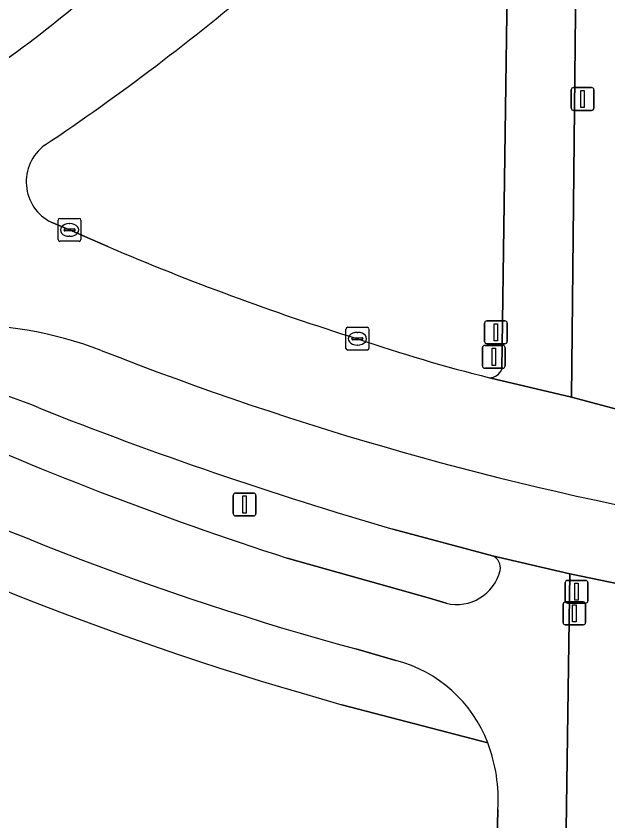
# Model space of a CAD drawing. Extents: x 160554 to 161248, y 385329 to 386506.
# Drawn here: x 160617.78 to 160643.7, y 386445.18 to 386480.43 of the extents above; entities that cross this region are included whole.
import ezdxf

# ---------------------------------------------------------------- set-up
doc = ezdxf.new("R2010")
doc.units = 0
for name, color, linetype in [('IMGEO_Berm_groen', 7, 'Continuous'), ('IMGEO_Drukknoppaal', 7, 'Continuous'), ('IMGEO_Fietspad_gesloten', 7, 'Continuous'), ('IMGEO_Kolk', 7, 'Continuous'), ('IMGEO_Lichtmast', 7, 'Continuous'), ('IMGEO_OVBaan_gesloten', 7, 'Continuous'), ('IMGEO_Rijbaan_regionaal_gesloten', 7, 'Continuous'), ('IMGEO_Verkeerseiland_groen', 7, 'Continuous'), ('IMGEO_Verkeersregelinstallatiepaal', 7, 'Continuous'), ('IMGEO_Voetpad_open', 7, 'Continuous')]:
    doc.layers.add(name, color=color, linetype=linetype)

msp = doc.modelspace()

# ---------------------------------------------------------------- linework, layer by layer
at = {"layer": 'IMGEO_Berm_groen'}
for points in [[(160638.441, 386448.602), (160632.05, 386450.273)], [(160638.655, 386435.592), (160638.882, 386445.688)]]:
    msp.add_lwpolyline(points, dxfattribs=at)
for centre, radius, start, end in [((160670.346, 386587.724), 142.686, 242.4703, 254.43143), ((160631.851, 386446.114), 7.044, 356.5299, 20.6816)]:
    msp.add_arc(centre, radius, start, end, dxfattribs=at)
at = {"layer": 'IMGEO_Drukknoppaal'}
for p, q in [((160638.402, 386467.08), (160639.192, 386467.08)), ((160639.192, 386467.08), (160638.402, 386467.08)), ((160638.302, 386466.18), (160638.302, 386466.98)), ((160638.302, 386466.98), (160638.302, 386466.18)), ((160639.292, 386466.98), (160639.292, 386466.18)), ((160639.292, 386466.18), (160639.292, 386466.98)), ((160639.192, 386466.08), (160638.402, 386466.08)), ((160638.402, 386466.08), (160639.192, 386466.08)), ((160641.835, 386454.771), (160642.625, 386454.771)), ((160642.625, 386454.771), (160641.835, 386454.771)), ((160641.735, 386453.871), (160641.735, 386454.671)), ((160641.735, 386454.671), (160641.735, 386453.871)), ((160642.725, 386454.671), (160642.725, 386453.871)), ((160642.725, 386453.871), (160642.725, 386454.671)), ((160642.625, 386453.771), (160641.835, 386453.771)), ((160641.835, 386453.771), (160642.625, 386453.771))]:
    msp.add_line(p, q, dxfattribs=at)
for points in [[(160638.722, 386466.955), (160638.872, 386466.955), (160638.872, 386466.205), (160638.722, 386466.205), (160638.722, 386466.955)], [(160642.155, 386454.646), (160642.305, 386454.646), (160642.305, 386453.896), (160642.155, 386453.896), (160642.155, 386454.646)]]:
    msp.add_lwpolyline(points, dxfattribs=at)
for centre, start, end in [((160638.402, 386466.98), 90, 180), ((160638.402, 386466.98), 90, 180), ((160639.192, 386466.98), 0, 90), ((160639.192, 386466.98), 360, 90), ((160638.402, 386466.18), 180, 270), ((160638.402, 386466.18), 180, 270), ((160639.192, 386466.18), 270, 0), ((160639.192, 386466.18), 270, 0), ((160641.835, 386454.671), 90, 180), ((160641.835, 386454.671), 90, 180), ((160642.625, 386454.671), 0, 90), ((160642.625, 386454.671), 360, 90), ((160641.835, 386453.871), 180, 270), ((160641.835, 386453.871), 180, 270), ((160642.625, 386453.871), 270, 0), ((160642.625, 386453.871), 270, 0)]:
    msp.add_arc(centre, 0.1, start, end, dxfattribs=at)
at = {"layer": 'IMGEO_Fietspad_gesloten'}
for points in [[(160639.402, 386489.858), (160639.058, 386464.968)], [(160638.516, 386464.591), (160642.106, 386463.738), (160642.375, 386488.988)], [(160636.614, 386454.715), (160635.89, 386454.935), (160629.658, 386456.692)], [(160638.602, 386432.624), (160641.67, 386432.668), (160641.749, 386435.665), (160642.036, 386455.999), (160638.647, 386456.798)], [(160632.655, 386452.712), (160634.419, 386452.207)], [(160638.882, 386445.688), (160638.655, 386435.592)]]:
    msp.add_lwpolyline(points, dxfattribs=at)
for centre, radius, start, end in [((160638.511, 386465.177), 0.586, 270.5184, 339.1244), ((160675.89, 386600.616), 151.167, 245.57666, 252.19173), ((160667.477, 386580.005), 131.97, 242.96641, 254.7006), ((160638.406, 386456.259), 0.59, 349.4278, 65.8774), ((160637.075, 386456.631), 1.97, 256.4755, 345.9056), ((160632.919, 386446.488), 5.913, 20.9531, 75.3059), ((160631.851, 386446.114), 7.044, 356.5299, 20.6816)]:
    msp.add_arc(centre, radius, start, end, dxfattribs=at)
at = {"layer": 'IMGEO_Kolk'}
for p, q in [((160619.618, 386470.637), (160619.618, 386471.489)), ((160619.693, 386471.563), (160620.545, 386471.563)), ((160620.106, 386471.343), (160620.131, 386471.343)), ((160620.619, 386471.489), (160620.619, 386470.637)), ((160619.877, 386471.057), (160619.877, 386471.069)), ((160620.315, 386471.02), (160619.917, 386471.02)), ((160619.92, 386471.106), (160620.318, 386471.106)), ((160620.361, 386471.069), (160620.361, 386471.057)), ((160620.129, 386470.783), (160620.104, 386470.783)), ((160620.545, 386470.563), (160619.693, 386470.563)), ((160632.228, 386465.872), (160632.228, 386466.724)), ((160632.303, 386466.798), (160633.155, 386466.798)), ((160633.229, 386466.724), (160633.229, 386465.872)), ((160632.716, 386466.578), (160632.741, 386466.578)), ((160632.487, 386466.292), (160632.487, 386466.304)), ((160632.925, 386466.255), (160632.527, 386466.255)), ((160632.53, 386466.341), (160632.928, 386466.341)), ((160632.739, 386466.018), (160632.714, 386466.018)), ((160632.971, 386466.304), (160632.971, 386466.292)), ((160633.155, 386465.798), (160632.303, 386465.798))]:
    msp.add_line(p, q, dxfattribs=at)
for points in [[(160619.618, 386470.637), (160619.618, 386471.489)], [(160619.693, 386471.563), (160620.545, 386471.563)], [(160620.619, 386471.489), (160620.619, 386470.637)], [(160620.545, 386470.563), (160619.693, 386470.563)], [(160632.228, 386465.872), (160632.228, 386466.724)], [(160632.303, 386466.798), (160633.155, 386466.798)], [(160633.229, 386466.724), (160633.229, 386465.872)], [(160633.155, 386465.798), (160632.303, 386465.798)]]:
    msp.add_lwpolyline(points, dxfattribs=at)
for centre, radius, start, end in [((160619.695, 386471.487), 0.0765, 91.552, 178.448), ((160619.695, 386471.487), 0.0765, 91.552, 178.448), ((160620.543, 386471.487), 0.0765, 1.552, 88.448), ((160620.543, 386471.487), 0.0765, 1.552, 88.448), ((160619.917, 386471.066), 0.0403, 85.8775, 175.7526), ((160619.914, 386471.056), 0.0366, 178.938, 274.7102), ((160620.318, 386471.063), 0.043, 264.8664, 352.4533), ((160620.322, 386471.068), 0.0386, 1.7309, 96.639), ((160619.695, 386470.639), 0.0765, 181.552, 268.448), ((160619.695, 386470.639), 0.0765, 181.552, 268.448), ((160620.543, 386470.639), 0.0765, 271.552, 358.448), ((160620.543, 386470.639), 0.0765, 271.552, 358.448), ((160632.305, 386466.722), 0.0765, 91.552, 178.448), ((160632.305, 386466.722), 0.0765, 91.552, 178.448), ((160633.153, 386466.722), 0.0765, 1.552, 88.448), ((160633.153, 386466.722), 0.0765, 1.552, 88.448), ((160632.527, 386466.301), 0.0403, 85.8775, 175.7526), ((160632.524, 386466.291), 0.0366, 178.938, 274.7102), ((160632.928, 386466.298), 0.043, 264.8664, 352.4533), ((160632.932, 386466.303), 0.0386, 1.7309, 96.639), ((160632.305, 386465.874), 0.0765, 181.552, 268.448), ((160632.305, 386465.874), 0.0765, 181.552, 268.448), ((160633.153, 386465.874), 0.0765, 271.552, 358.448), ((160633.153, 386465.874), 0.0765, 271.552, 358.448)]:
    msp.add_arc(centre, radius, start, end, dxfattribs=at)
for centre, major_axis, ratio, start_param, end_param in [((160620.105, 386471.063), (-0.387, 0.002), 0.722429, 4.712389, 7.853982), ((160620.13, 386471.063), (-0.39, 0.002), 0.717154, 1.570796, 4.712389), ((160632.715, 386466.298), (-0.387, 0.002), 0.722429, 4.712389, 7.853982), ((160632.74, 386466.298), (-0.39, 0.002), 0.717154, 1.570796, 4.712389)]:
    msp.add_ellipse(centre, major_axis=major_axis, ratio=ratio, start_param=start_param, end_param=end_param, dxfattribs=at)
at = {"layer": 'IMGEO_Lichtmast'}
for p, q in [((160642.198, 386477.298), (160642.988, 386477.298)), ((160642.988, 386477.298), (160642.198, 386477.298)), ((160642.098, 386476.398), (160642.098, 386477.198)), ((160642.098, 386477.198), (160642.098, 386476.398)), ((160643.088, 386477.198), (160643.088, 386476.398)), ((160643.088, 386476.398), (160643.088, 386477.198)), ((160642.988, 386476.298), (160642.198, 386476.298)), ((160642.198, 386476.298), (160642.988, 386476.298)), ((160627.29, 386458.638), (160627.29, 386459.438)), ((160627.29, 386459.438), (160627.29, 386458.638)), ((160627.39, 386459.538), (160628.18, 386459.538)), ((160628.18, 386459.538), (160627.39, 386459.538)), ((160628.28, 386459.438), (160628.28, 386458.638)), ((160628.28, 386458.638), (160628.28, 386459.438)), ((160628.18, 386458.538), (160627.39, 386458.538)), ((160627.39, 386458.538), (160628.18, 386458.538))]:
    msp.add_line(p, q, dxfattribs=at)
for points in [[(160642.518, 386477.173), (160642.668, 386477.173), (160642.668, 386476.423), (160642.518, 386476.423), (160642.518, 386477.173)], [(160627.71, 386459.413), (160627.86, 386459.413), (160627.86, 386458.663), (160627.71, 386458.663), (160627.71, 386459.413)]]:
    msp.add_lwpolyline(points, dxfattribs=at)
for centre, start, end in [((160642.198, 386477.198), 90, 180), ((160642.198, 386477.198), 90, 180), ((160642.988, 386477.198), 0, 90), ((160642.988, 386477.198), 360, 90), ((160642.198, 386476.398), 180, 270), ((160642.198, 386476.398), 180, 270), ((160642.988, 386476.398), 270, 0), ((160642.988, 386476.398), 270, 0), ((160627.39, 386459.438), 90, 180), ((160627.39, 386459.438), 90, 180), ((160628.18, 386459.438), 0, 90), ((160628.18, 386459.438), 360, 90), ((160627.39, 386458.638), 180, 270), ((160627.39, 386458.638), 180, 270), ((160628.18, 386458.638), 270, 0), ((160628.18, 386458.638), 270, 0)]:
    msp.add_arc(centre, 0.1, start, end, dxfattribs=at)
at = {"layer": 'IMGEO_OVBaan_gesloten'}
msp.add_lwpolyline([(160634.283, 386457.965), (160638.647, 386456.798), (160642.036, 386455.999), (160645.066, 386455.37), (160648.353, 386454.749), (160648.232, 386454.779), (160648.32, 386458.207)], dxfattribs=at)
for centre, radius, start, end in [((160615.442, 386449.928), 16.977, 69.0823, 114.3227), ((160673.004, 386596.762), 140.736, 248.53473, 259.89869), ((160612.946, 386449.716), 14.752, 66.725, 87.8356), ((160681.892, 386622.55), 171.333, 248.38362, 253.86649)]:
    msp.add_arc(centre, radius, start, end, dxfattribs=at)
at = {"layer": 'IMGEO_Rijbaan_regionaal_gesloten'}
for points in [[(160621.796, 386470.333), (160620.119, 386471.063), (160619.311, 386471.397)], [(160646.274, 386462.706), (160644.851, 386463.011), (160644.793, 386463.026), (160642.106, 386463.738), (160638.516, 386464.591)]]:
    msp.add_lwpolyline(points, dxfattribs=at)
for centre, radius, start, end in [((160583.195, 386525.856), 58.358, 302.74753, 312.51065), ((160559.783, 386562.958), 106.241, 303.8909, 310.34158), ((160620.209, 386473.171), 1.988, 126.5884, 243.1471), ((160667.633, 386577.702), 116.744, 246.88168, 252.60353), ((160615.442, 386449.928), 16.977, 69.0823, 114.3227), ((160655.953, 386534.368), 71.923, 251.1615, 255.96939), ((160673.004, 386596.762), 140.736, 248.53473, 259.89869)]:
    msp.add_arc(centre, radius, start, end, dxfattribs=at)
at = {"layer": 'IMGEO_Verkeerseiland_groen'}
for points in [[(160639.058, 386464.968), (160639.402, 386489.858)], [(160619.311, 386471.397), (160620.119, 386471.063), (160621.796, 386470.333)], [(160638.647, 386456.798), (160634.283, 386457.965)], [(160629.658, 386456.692), (160635.89, 386454.935), (160636.614, 386454.715)]]:
    msp.add_lwpolyline(points, dxfattribs=at)
for centre, radius, start, end in [((160583.195, 386525.856), 58.358, 302.74753, 312.51065), ((160559.783, 386562.958), 106.241, 303.8909, 310.34158), ((160620.209, 386473.171), 1.988, 126.5884, 243.1471), ((160667.633, 386577.702), 116.744, 246.88168, 252.60353), ((160655.953, 386534.368), 71.923, 251.1615, 255.96939), ((160638.511, 386465.177), 0.586, 270.5184, 339.1244), ((160612.946, 386449.716), 14.752, 66.725, 87.8356), ((160681.892, 386622.55), 171.333, 248.38362, 253.86649), ((160675.89, 386600.616), 151.167, 245.57666, 252.19173), ((160638.406, 386456.259), 0.59, 349.4278, 65.8774), ((160637.075, 386456.631), 1.97, 256.4755, 345.9056)]:
    msp.add_arc(centre, radius, start, end, dxfattribs=at)
at = {"layer": 'IMGEO_Verkeersregelinstallatiepaal'}
for p, q in [((160638.207, 386465.107), (160638.207, 386465.907)), ((160638.207, 386465.907), (160638.207, 386465.107)), ((160638.307, 386466.007), (160639.097, 386466.007)), ((160639.097, 386466.007), (160638.307, 386466.007)), ((160639.197, 386465.907), (160639.197, 386465.107)), ((160639.197, 386465.107), (160639.197, 386465.907)), ((160639.097, 386465.007), (160638.307, 386465.007)), ((160638.307, 386465.007), (160639.097, 386465.007)), ((160641.835, 386454.818), (160641.835, 386455.618)), ((160641.835, 386455.618), (160641.835, 386454.818)), ((160641.935, 386455.718), (160642.725, 386455.718)), ((160642.725, 386455.718), (160641.935, 386455.718)), ((160642.825, 386455.618), (160642.825, 386454.818)), ((160642.825, 386454.818), (160642.825, 386455.618)), ((160642.725, 386454.718), (160641.935, 386454.718)), ((160641.935, 386454.718), (160642.725, 386454.718))]:
    msp.add_line(p, q, dxfattribs=at)
for points in [[(160638.627, 386465.882), (160638.777, 386465.882), (160638.777, 386465.132), (160638.627, 386465.132), (160638.627, 386465.882)], [(160642.255, 386455.593), (160642.405, 386455.593), (160642.405, 386454.843), (160642.255, 386454.843), (160642.255, 386455.593)]]:
    msp.add_lwpolyline(points, dxfattribs=at)
for centre, start, end in [((160638.307, 386465.907), 90, 180), ((160638.307, 386465.907), 90, 180), ((160639.097, 386465.907), 0, 90), ((160639.097, 386465.907), 360, 90), ((160638.307, 386465.107), 180, 270), ((160638.307, 386465.107), 180, 270), ((160639.097, 386465.107), 270, 0), ((160639.097, 386465.107), 270, 0), ((160641.935, 386455.618), 90, 180), ((160641.935, 386455.618), 90, 180), ((160642.725, 386455.618), 0, 90), ((160642.725, 386455.618), 360, 90), ((160641.935, 386454.818), 180, 270), ((160641.935, 386454.818), 180, 270), ((160642.725, 386454.818), 270, 0), ((160642.725, 386454.818), 270, 0)]:
    msp.add_arc(centre, 0.1, start, end, dxfattribs=at)
at = {"layer": 'IMGEO_Voetpad_open'}
for points in [[(160645.457, 386487.809), (160642.375, 386488.988), (160642.106, 386463.738), (160644.793, 386463.026)], [(160645.066, 386455.37), (160642.036, 386455.999), (160641.749, 386435.665), (160641.67, 386432.668)], [(160634.419, 386452.207), (160632.655, 386452.712)], [(160632.05, 386450.273), (160638.441, 386448.602)]]:
    msp.add_lwpolyline(points, dxfattribs=at)
for centre, radius, start, end in [((160667.477, 386580.005), 131.97, 242.96641, 254.7006), ((160670.346, 386587.724), 142.686, 242.4703, 254.43143), ((160632.919, 386446.488), 5.913, 20.9531, 75.3059)]:
    msp.add_arc(centre, radius, start, end, dxfattribs=at)

doc.saveas('drawing.dxf')
